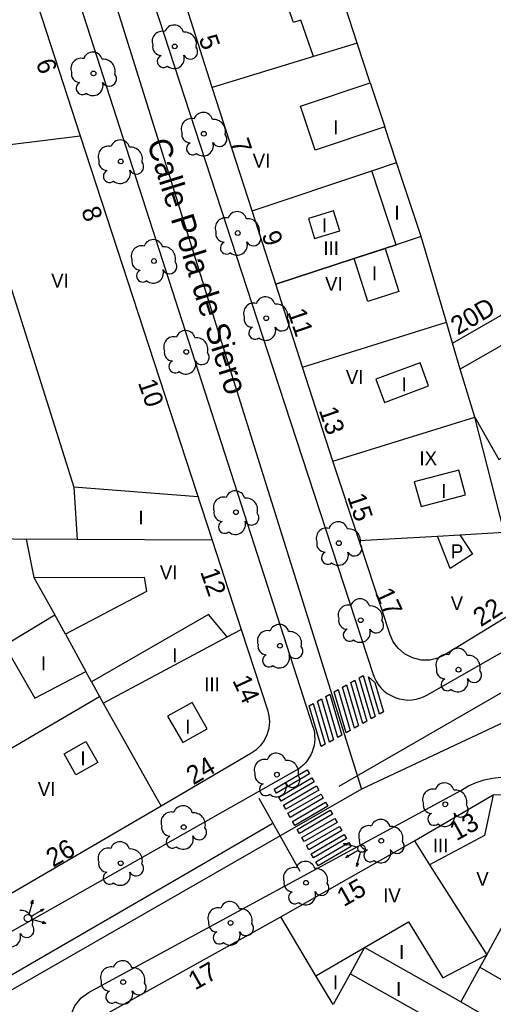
# Model space of a CAD drawing. Extents: x 282771 to 285132, y 4823109 to 4825496.
# Drawn here: x 284299.7 to 284350.6, y 4824072.9 to 4824178.7 of the extents above; entities that cross this region are included whole.
import ezdxf

# ---------------------------------------------------------------- set-up
doc = ezdxf.new("R2010")
doc.units = 0
for name, color, linetype in [('ACERA-BORDILLO', 7, 'Continuous'), ('ARBOL', 7, 'Continuous'), ('CALLE-EJE', 7, 'Continuous'), ('CALLE-TEXTO', 7, 'Continuous'), ('EDIFICIO', 7, 'Continuous'), ('INTERIOR-EDIFICIO', 7, 'Continuous'), ('MEDIANERA', 7, 'Continuous'), ('NUM-LOCAL', 7, 'Continuous'), ('NUM-PORTAL', 7, 'Continuous'), ('PASO-PEATONES', 7, 'Continuous'), ('SEMAFORO', 7, 'Continuous'), ('SENAL-VIARIA', 7, 'Continuous'), ('TXT-ALTURA-EDIFICIO', 7, 'Continuous')]:
    doc.layers.add(name, color=color, linetype=linetype)

msp = doc.modelspace()

# ---------------------------------------------------------------- linework, layer by layer
at = {"layer": 'ACERA-BORDILLO'}
for points in [[(284293.57, 4824219.53), (284331.26, 4824102.68), (284331.34, 4824102.38), (284331.41, 4824102.05), (284331.44, 4824101.72), (284331.45, 4824101.38), (284331.43, 4824101.03), (284331.38, 4824100.68), (284331.29, 4824100.34), (284331.18, 4824100), (284331.03, 4824099.68), (284330.86, 4824099.37), (284330.67, 4824099.08), (284330.45, 4824098.81), (284330.21, 4824098.56), (284329.96, 4824098.34), (284329.69, 4824098.14), (284329.42, 4824097.97)], [(284306.87, 4824202.78), (284326.96, 4824141.27), (284337.72, 4824108.32), (284337.86, 4824107.95), (284338.04, 4824107.58), (284338.27, 4824107.22), (284338.55, 4824106.88), (284338.88, 4824106.56), (284339.24, 4824106.27), (284339.65, 4824106.03), (284340.08, 4824105.83), (284340.53, 4824105.69), (284340.99, 4824105.6), (284341.45, 4824105.56), (284341.91, 4824105.58), (284342.35, 4824105.65), (284342.76, 4824105.76), (284343.15, 4824105.91), (284343.5, 4824106.09), (284466.51, 4824176.3), (284467.61, 4824177.51), (284468.62, 4824178.84)], [(284329.42, 4824097.97), (284295.93, 4824079.02)], [(284307.19, 4824067.12), (284306.34, 4824067.74), (284305.66, 4824068.59), (284305.24, 4824069.59), (284305.1, 4824070.63), (284305.24, 4824071.68), (284305.66, 4824072.68), (284306.34, 4824073.53), (284307.19, 4824074.15), (284347.21, 4824095.88), (284347.99, 4824096.33), (284348.81, 4824096.7), (284349.67, 4824096.98), (284350.56, 4824097.16), (284351.46, 4824097.25), (284352.36, 4824097.25), (284353.26, 4824097.15), (284354.14, 4824096.96), (284355, 4824096.68), (284355.83, 4824096.3), (284356.61, 4824095.85), (284471.29, 4824032.87)]]:
    msp.add_lwpolyline(points, dxfattribs=at)
at = {"layer": 'ARBOL'}
for centre in [(284316.4, 4824175.82), (284307.67, 4824172.91), (284319.53, 4824166.43), (284310.6, 4824163.46), (284323.18, 4824155.76), (284314.16, 4824152.75), (284326.23, 4824146.6), (284317.64, 4824142.98), (284322.98, 4824125.74), (284334.04, 4824122.42), (284336.39, 4824114.14), (284327.71, 4824111.39), (284346.9, 4824108.82), (284327.38, 4824097.54), (284345.47, 4824094.35), (284317.36, 4824091.9), (284338.6, 4824090.43), (284310.59, 4824088.02), (284330.51, 4824085.92), (284322.4, 4824081.6), (284310.86, 4824075.24)]:
    msp.add_circle(centre, 0.255, dxfattribs=at)
for centre, radius, start, end in [((284315.07, 4824176.35), 1.1, 75.4318, 200.5561), ((284316.33, 4824177.08), 1.04, 15.6423, 161.3843), ((284317.46, 4824176.08), 1.27, 345.0327, 95.7993), ((284307.6, 4824174.17), 1.04, 15.6423, 161.3843), ((284314.96, 4824175.78), 0.935, 168.599, 268.1324), ((284318.07, 4824175.25), 0.797, 208.9625, 38.991), ((284306.34, 4824173.44), 1.1, 75.4318, 200.5561), ((284308.73, 4824173.17), 1.27, 345.0327, 95.7993), ((284315.2, 4824174.23), 0.672, 113.7367, 309.4725), ((284316.34, 4824174.53), 1.09, 228.9545, 17.928), ((284306.23, 4824172.87), 0.935, 168.599, 268.1324), ((284306.47, 4824171.32), 0.672, 113.7367, 309.4725), ((284307.61, 4824171.62), 1.09, 228.9545, 17.928), ((284309.34, 4824172.34), 0.797, 208.9625, 38.991), ((284319.46, 4824167.69), 1.04, 15.6423, 161.3843), ((284318.2, 4824166.96), 1.1, 75.4318, 200.5561), ((284320.59, 4824166.69), 1.27, 345.0327, 95.7993), ((284318.09, 4824166.39), 0.935, 168.599, 268.1324), ((284310.53, 4824164.72), 1.04, 15.6423, 161.3843), ((284319.47, 4824165.14), 1.09, 228.9545, 17.928), ((284321.2, 4824165.86), 0.797, 208.9625, 38.991), ((284309.27, 4824163.99), 1.1, 75.4318, 200.5561), ((284311.66, 4824163.72), 1.27, 345.0327, 95.7993), ((284318.33, 4824164.84), 0.672, 113.7367, 309.4725), ((284309.16, 4824163.42), 0.935, 168.599, 268.1324), ((284312.27, 4824162.89), 0.797, 208.9625, 38.991), ((284309.4, 4824161.87), 0.672, 113.7367, 309.4725), ((284310.54, 4824162.17), 1.09, 228.9545, 17.928), ((284321.85, 4824156.29), 1.1, 75.4318, 200.5561), ((284323.11, 4824157.02), 1.04, 15.6423, 161.3843), ((284324.24, 4824156.02), 1.27, 345.0327, 95.7993), ((284314.09, 4824154.01), 1.04, 15.6423, 161.3843), ((284321.74, 4824155.72), 0.935, 168.599, 268.1324), ((284324.85, 4824155.19), 0.797, 208.9625, 38.991), ((284312.83, 4824153.28), 1.1, 75.4318, 200.5561), ((284315.22, 4824153.01), 1.27, 345.0327, 95.7993), ((284321.98, 4824154.17), 0.672, 113.7367, 309.4725), ((284323.12, 4824154.47), 1.09, 228.9545, 17.928), ((284312.72, 4824152.71), 0.935, 168.599, 268.1324), ((284312.96, 4824151.16), 0.672, 113.7367, 309.4725), ((284314.1, 4824151.46), 1.09, 228.9545, 17.928), ((284315.83, 4824152.18), 0.797, 208.9625, 38.991), ((284326.16, 4824147.86), 1.04, 15.6423, 161.3843), ((284324.9, 4824147.13), 1.1, 75.4318, 200.5561), ((284327.29, 4824146.86), 1.27, 345.0327, 95.7993), ((284324.79, 4824146.56), 0.935, 168.599, 268.1324), ((284327.9, 4824146.03), 0.797, 208.9625, 38.991), ((284325.03, 4824145.01), 0.672, 113.7367, 309.4725), ((284326.17, 4824145.31), 1.09, 228.9545, 17.928), ((284316.31, 4824143.51), 1.1, 75.4318, 200.5561), ((284317.57, 4824144.24), 1.04, 15.6423, 161.3843), ((284318.7, 4824143.24), 1.27, 345.0327, 95.7993), ((284316.2, 4824142.94), 0.935, 168.599, 268.1324), ((284319.31, 4824142.41), 0.797, 208.9625, 38.991), ((284316.44, 4824141.39), 0.672, 113.7367, 309.4725), ((284317.58, 4824141.69), 1.09, 228.9545, 17.928), ((284322.91, 4824127), 1.04, 15.6423, 161.3843), ((284321.65, 4824126.27), 1.1, 75.4318, 200.5561), ((284324.04, 4824126), 1.27, 345.0327, 95.7993), ((284321.54, 4824125.7), 0.935, 168.599, 268.1324), ((284324.65, 4824125.17), 0.797, 208.9625, 38.991), ((284321.78, 4824124.15), 0.672, 113.7367, 309.4725), ((284322.92, 4824124.45), 1.09, 228.9545, 17.928), ((284333.97, 4824123.68), 1.04, 15.6423, 161.3843), ((284332.71, 4824122.95), 1.1, 75.4318, 200.5561), ((284335.1, 4824122.68), 1.27, 345.0327, 95.7993), ((284332.6, 4824122.38), 0.935, 168.599, 268.1324), ((284335.71, 4824121.85), 0.797, 208.9625, 38.991), ((284332.84, 4824120.83), 0.672, 113.7367, 309.4725), ((284333.98, 4824121.13), 1.09, 228.9545, 17.928), ((284335.06, 4824114.67), 1.1, 75.4318, 200.5561), ((284336.32, 4824115.4), 1.04, 15.6423, 161.3843), ((284337.45, 4824114.4), 1.27, 345.0327, 95.7993), ((284327.64, 4824112.65), 1.04, 15.6423, 161.3843), ((284334.95, 4824114.1), 0.935, 168.599, 268.1324), ((284338.06, 4824113.57), 0.797, 208.9625, 38.991), ((284326.38, 4824111.92), 1.1, 75.4318, 200.5561), ((284328.77, 4824111.65), 1.27, 345.0327, 95.7993), ((284335.19, 4824112.55), 0.672, 113.7367, 309.4725), ((284336.33, 4824112.85), 1.09, 228.9545, 17.928), ((284326.27, 4824111.35), 0.935, 168.599, 268.1324), ((284329.38, 4824110.82), 0.797, 208.9625, 38.991), ((284345.57, 4824109.35), 1.1, 75.4318, 200.5561), ((284346.83, 4824110.08), 1.04, 15.6423, 161.3843), ((284326.51, 4824109.8), 0.672, 113.7367, 309.4725), ((284327.65, 4824110.1), 1.09, 228.9545, 17.928), ((284347.96, 4824109.08), 1.27, 345.0327, 95.7993), ((284345.46, 4824108.78), 0.935, 168.599, 268.1324), ((284348.57, 4824108.25), 0.797, 208.9625, 38.991), ((284345.7, 4824107.23), 0.672, 113.7367, 309.4725), ((284346.84, 4824107.53), 1.09, 228.9545, 17.928), ((284326.05, 4824098.07), 1.1, 75.4318, 200.5561), ((284327.31, 4824098.8), 1.04, 15.6423, 161.3843), ((284328.44, 4824097.8), 1.27, 345.0327, 95.7993), ((284325.94, 4824097.5), 0.935, 168.599, 268.1324), ((284329.05, 4824096.97), 0.797, 208.9625, 38.991), ((284326.18, 4824095.95), 0.672, 113.7367, 309.4725), ((284327.32, 4824096.25), 1.09, 228.9545, 17.928), ((284344.14, 4824094.88), 1.1, 75.4318, 200.5561), ((284345.4, 4824095.61), 1.04, 15.6423, 161.3843), ((284346.53, 4824094.61), 1.27, 345.0327, 95.7993), ((284316.03, 4824092.43), 1.1, 75.4318, 200.5561), ((284317.29, 4824093.16), 1.04, 15.6423, 161.3843), ((284344.03, 4824094.31), 0.935, 168.599, 268.1324), ((284347.14, 4824093.78), 0.797, 208.9625, 38.991), ((284318.42, 4824092.16), 1.27, 345.0327, 95.7993), ((284338.53, 4824091.69), 1.04, 15.6423, 161.3843), ((284344.27, 4824092.76), 0.672, 113.7367, 309.4725), ((284345.41, 4824093.06), 1.09, 228.9545, 17.928), ((284315.92, 4824091.86), 0.935, 168.599, 268.1324), ((284319.03, 4824091.33), 0.797, 208.9625, 38.991), ((284337.27, 4824090.96), 1.1, 75.4318, 200.5561), ((284339.66, 4824090.69), 1.27, 345.0327, 95.7993), ((284316.16, 4824090.31), 0.672, 113.7367, 309.4725), ((284317.3, 4824090.61), 1.09, 228.9545, 17.928), ((284337.16, 4824090.39), 0.935, 168.599, 268.1324), ((284340.27, 4824089.86), 0.797, 208.9625, 38.991), ((284309.26, 4824088.55), 1.1, 75.4318, 200.5561), ((284310.52, 4824089.28), 1.04, 15.6423, 161.3843), ((284311.65, 4824088.28), 1.27, 345.0327, 95.7993), ((284337.4, 4824088.84), 0.672, 113.7367, 309.4725), ((284338.54, 4824089.14), 1.09, 228.9545, 17.928), ((284330.44, 4824087.18), 1.04, 15.6423, 161.3843), ((284309.15, 4824087.98), 0.935, 168.599, 268.1324), ((284312.26, 4824087.45), 0.797, 208.9625, 38.991), ((284329.18, 4824086.45), 1.1, 75.4318, 200.5561), ((284331.57, 4824086.18), 1.27, 345.0327, 95.7993), ((284309.39, 4824086.43), 0.672, 113.7367, 309.4725), ((284310.53, 4824086.73), 1.09, 228.9545, 17.928), ((284329.07, 4824085.88), 0.935, 168.599, 268.1324), ((284332.18, 4824085.35), 0.797, 208.9625, 38.991), ((284329.31, 4824084.33), 0.672, 113.7367, 309.4725), ((284330.45, 4824084.63), 1.09, 228.9545, 17.928), ((284299.87, 4824081.67), 1.27, 345.0327, 95.7993), ((284321.07, 4824082.13), 1.1, 75.4318, 200.5561), ((284322.33, 4824082.86), 1.04, 15.6423, 161.3843), ((284323.46, 4824081.86), 1.27, 345.0327, 95.7993), ((284300.48, 4824080.84), 0.797, 208.9625, 38.991), ((284320.96, 4824081.56), 0.935, 168.599, 268.1324), ((284324.07, 4824081.03), 0.797, 208.9625, 38.991), ((284298.75, 4824080.12), 1.09, 228.9545, 17.928), ((284321.2, 4824080.01), 0.672, 113.7367, 309.4725), ((284322.34, 4824080.31), 1.09, 228.9545, 17.928), ((284309.53, 4824075.77), 1.1, 75.4318, 200.5561), ((284310.79, 4824076.5), 1.04, 15.6423, 161.3843), ((284311.92, 4824075.5), 1.27, 345.0327, 95.7993), ((284309.42, 4824075.2), 0.935, 168.599, 268.1324), ((284312.53, 4824074.67), 0.797, 208.9625, 38.991), ((284309.66, 4824073.65), 0.672, 113.7367, 309.4725), ((284310.8, 4824073.95), 1.09, 228.9545, 17.928)]:
    msp.add_arc(centre, radius, start, end, dxfattribs=at)
at = {"layer": 'CALLE-EJE'}
for points in [[(284299.99, 4824212.45), (284336.48, 4824095.99)], [(284351.8, 4824103.17), (284336.48, 4824095.99)], [(284336.48, 4824095.99), (284293.38, 4824071.24)]]:
    msp.add_lwpolyline(points, dxfattribs=at)
at = {"layer": 'EDIFICIO'}
for points in [[(284324.59, 4824099.8), (284314.94, 4824094.16), (284295.32, 4824082.71), (284291.21, 4824083.78), (284280.6, 4824101.83), (284267.9, 4824123.44), (284265.21, 4824128.1), (284235.35, 4824156.87), (284212.05, 4824178.86), (284226.41, 4824192.11), (284266.36, 4824228.98), (284269.57, 4824231.94), (284274.26, 4824228.77), (284277.69, 4824227.69), (284281.33, 4824226.85), (284286.56, 4824226.3), (284289.34, 4824217.99), (284291.1, 4824212.72)], [(284291.1, 4824212.72), (284293.88, 4824204.19), (284306.22, 4824166.22), (284320.41, 4824122.73), (284323.54, 4824113.15), (284326.37, 4824104.5), (284326.52, 4824103.87), (284326.57, 4824103.2), (284326.5, 4824102.51), (284326.31, 4824101.83), (284326, 4824101.2), (284325.59, 4824100.64), (284325.11, 4824100.17), (284324.59, 4824099.8)], [(284345.43, 4824110.42), (284344.69, 4824110.07), (284343.83, 4824109.86), (284342.9, 4824109.86), (284341.96, 4824110.08), (284341.11, 4824110.52), (284340.4, 4824111.12), (284339.88, 4824111.83), (284339.54, 4824112.58), (284336.21, 4824122.7), (284333.4, 4824131.24), (284330.13, 4824141.34), (284327.25, 4824150.28), (284324.71, 4824158.15), (284320.44, 4824171.39), (284309.76, 4824204.97), (284311.29, 4824206.67), (284325.96, 4824207.55), (284345.42, 4824208.42)], [(284462.57, 4824178.87), (284462.01, 4824178.41), (284461.43, 4824177.99), (284455.58, 4824174.62), (284442.58, 4824167.12), (284430.33, 4824160.06), (284412.33, 4824149.66), (284395.19, 4824139.71), (284383.32, 4824132.82), (284370.65, 4824125.46), (284358.65, 4824118.5), (284345.43, 4824110.42)], [(284327.79, 4824082.26), (284342.17, 4824090.41), (284350.63, 4824095.38), (284353.57, 4824095.43), (284358.01, 4824092.98), (284372.39, 4824085.08), (284384.22, 4824078.58), (284390.17, 4824075.32), (284396.96, 4824071.57), (284409.02, 4824064.94), (284425.48, 4824055.87), (284454.83, 4824039.71), (284469.81, 4824031.49), (284471.27, 4824027.9), (284452.08, 4823993.79)], [(284433.78, 4824000.78), (284423.19, 4824006.55), (284412.57, 4824012.35), (284387.89, 4824025.8), (284375.49, 4824032.58), (284362.59, 4824039.62), (284350.42, 4824046.02), (284338.56, 4824052.25), (284325.81, 4824058.97), (284308.97, 4824068.23), (284309, 4824071.8), (284327.79, 4824082.26)]]:
    msp.add_lwpolyline(points, dxfattribs=at)
at = {"layer": 'INTERIOR-EDIFICIO'}
for points in [[(284358.65, 4824147.76), (284347.09, 4824141.14), (284346.27, 4824143.91), (284345.6, 4824146.17), (284342.89, 4824155.37), (284340.2, 4824154.5), (284337.59, 4824162.45), (284340.25, 4824163.33), (284338.98, 4824167.16), (284331.48, 4824164.68), (284329.91, 4824169.41), (284337.42, 4824171.89), (284336.01, 4824176.16), (284331.31, 4824174.72), (284329.97, 4824178.63), (284329.17, 4824178.39), (284327.59, 4824182.85)], [(284294.1, 4824164.69), (284305.56, 4824128.45), (284305.91, 4824122.82), (284300.44, 4824122.85), (284301.26, 4824118.74), (284313.1, 4824118.78), (284313.36, 4824117.24), (284304.66, 4824112.64)], [(284334.13, 4824156.01), (284333.47, 4824158.16), (284330.77, 4824157.32), (284331.43, 4824155.17), (284334.13, 4824156.01)], [(284335.67, 4824153.02), (284339, 4824154.1), (284340.49, 4824149.47), (284337.17, 4824148.39), (284335.67, 4824153.02)], [(284338.95, 4824137.55), (284343.69, 4824139.32), (284342.77, 4824141.81), (284338.03, 4824140.04), (284338.95, 4824137.55)], [(284351.23, 4824131.43), (284354.87, 4824133.51), (284357.27, 4824129.35), (284353.62, 4824127.26), (284355.82, 4824123.42), (284351.81, 4824123.61), (284348.64, 4824135.95), (284351.23, 4824131.43)], [(284347.64, 4824127.62), (284346.92, 4824130.28), (284342.14, 4824129.01), (284342.87, 4824126.36), (284347.64, 4824127.62)], [(284283.64, 4824123.23), (284287.49, 4824123.17), (284292.26, 4824123.06), (284298.8, 4824112.08), (284298.89, 4824111.94), (284298.02, 4824111.57), (284301.37, 4824105.75), (284306.86, 4824108.61)], [(284344.63, 4824123.19), (284347.04, 4824123.33), (284348.41, 4824121.24), (284346.01, 4824119.69), (284344.63, 4824123.19)], [(284307.47, 4824107.5), (284308.71, 4824105.23), (284322.04, 4824112.36), (284320.03, 4824114.75), (284307.47, 4824107.5)], [(284304.66, 4824112.64), (284306.86, 4824108.61)], [(284315.63, 4824103.83), (284317.28, 4824100.98), (284319.87, 4824102.47), (284318.26, 4824105.31), (284315.63, 4824103.83)], [(284306.85, 4824101.1), (284308.12, 4824098.84), (284305.77, 4824097.52), (284304.51, 4824099.78), (284306.85, 4824101.1)], [(284347.74, 4824069.1), (284335.24, 4824076.13), (284333.42, 4824072.83), (284331.57, 4824075.93), (284336.8, 4824078.96), (284341.52, 4824081.71), (284345.21, 4824075.69), (284349.93, 4824078.18), (284349.2, 4824076.84), (284360, 4824070.62)]]:
    msp.add_lwpolyline(points, dxfattribs=at)
at = {"layer": 'MEDIANERA'}
for points in [[(284336.01, 4824176.16), (284334.69, 4824180.25)], [(284331.31, 4824174.72), (284320.44, 4824171.39)], [(284337.42, 4824171.89), (284338.98, 4824167.16)], [(284298.73, 4824165.28), (284306.22, 4824166.22)], [(284324.71, 4824158.15), (284337.59, 4824162.45)], [(284342.89, 4824155.37), (284340.25, 4824163.33)], [(284338.99, 4824154.11), (284335.67, 4824153.02)], [(284340.21, 4824154.49), (284338.99, 4824154.11), (284340.2, 4824154.5)], [(284327.25, 4824150.28), (284335.67, 4824153.02), (284327.25, 4824150.28)], [(284346.27, 4824143.91), (284357.3, 4824150.27)], [(284330.13, 4824141.34), (284345.6, 4824146.17)], [(284333.4, 4824131.24), (284348.64, 4824135.95), (284347.09, 4824141.14)], [(284318.88, 4824127.41), (284305.56, 4824128.45)], [(284336.21, 4824122.7), (284344.63, 4824123.19)], [(284347.04, 4824123.33), (284351.81, 4824123.61)], [(284292.22, 4824123.13), (284292.26, 4824123.06), (284300.44, 4824122.85)], [(284320.41, 4824122.73), (284305.91, 4824122.82)], [(284301.26, 4824118.74), (284303.52, 4824114.73)], [(284298.89, 4824111.94), (284303.52, 4824114.73)], [(284304.66, 4824112.64), (284303.52, 4824114.73)], [(284322.04, 4824112.36), (284323.54, 4824113.15)], [(284307.47, 4824107.5), (284306.86, 4824108.61)], [(284285.89, 4824092.83), (284308.31, 4824105.93), (284308.71, 4824105.23), (284310.97, 4824101.21), (284314.22, 4824095.42), (284314.94, 4824094.16)], [(284350.63, 4824095.38), (284349.7, 4824090.98), (284343.8, 4824087.84)], [(284342.17, 4824090.41), (284343.8, 4824087.84)], [(284343.8, 4824087.84), (284349.93, 4824078.18), (284352.16, 4824082.27), (284354.43, 4824086.42), (284356.41, 4824090.07)], [(284331.57, 4824075.93), (284327.79, 4824082.26)], [(284347.16, 4824073.1), (284336.8, 4824078.96), (284335.24, 4824076.13)], [(284349.2, 4824076.84), (284347.16, 4824073.1)], [(284347.16, 4824073.1), (284349.27, 4824071.9)]]:
    msp.add_lwpolyline(points, dxfattribs=at)
at = {"layer": 'PASO-PEATONES'}
for points in [[(284336.61, 4824103.04), (284335.32, 4824107.44), (284335.76, 4824107.69), (284337.05, 4824103.29)], [(284337.5, 4824103.54), (284336.21, 4824107.94), (284336.66, 4824108.19), (284337.95, 4824103.79)], [(284338.4, 4824104.04), (284337.22, 4824108.05), (284337.92, 4824107.43), (284338.85, 4824104.29)], [(284334.81, 4824102.04), (284333.52, 4824106.44), (284333.97, 4824106.69), (284335.26, 4824102.29)], [(284335.71, 4824102.54), (284334.42, 4824106.94), (284334.87, 4824107.19), (284336.16, 4824102.79)], [(284332.13, 4824100.55), (284330.84, 4824104.95), (284331.28, 4824105.2), (284332.57, 4824100.8)], [(284333.02, 4824101.04), (284331.73, 4824105.45), (284332.18, 4824105.7), (284333.47, 4824101.29)], [(284333.92, 4824101.54), (284332.63, 4824105.95), (284333.08, 4824106.19), (284334.37, 4824101.79)], [(284327.33, 4824095.55), (284327.08, 4824095.98), (284330.64, 4824098.05), (284330.88, 4824097.62)], [(284327.83, 4824094.68), (284327.58, 4824095.11), (284331.13, 4824097.18), (284331.38, 4824096.75)], [(284328.33, 4824093.81), (284328.08, 4824094.25), (284331.63, 4824096.32), (284331.88, 4824095.88)], [(284328.82, 4824092.94), (284328.57, 4824093.38), (284332.13, 4824095.45), (284332.37, 4824095.01)], [(284329.32, 4824092.08), (284329.07, 4824092.51), (284332.62, 4824094.58), (284332.87, 4824094.15)], [(284329.82, 4824091.21), (284329.57, 4824091.64), (284333.12, 4824093.71), (284333.37, 4824093.28)], [(284330.31, 4824090.34), (284330.06, 4824090.77), (284333.62, 4824092.84), (284333.86, 4824092.41)], [(284330.81, 4824089.47), (284330.56, 4824089.91), (284334.11, 4824091.98), (284334.36, 4824091.54)], [(284331.31, 4824088.6), (284331.06, 4824089.04), (284334.61, 4824091.11), (284334.86, 4824090.67)], [(284331.8, 4824087.74), (284331.55, 4824088.17), (284335.11, 4824090.24), (284335.35, 4824089.81)]]:
    msp.add_lwpolyline(points, close=True, dxfattribs=at)
at = {"layer": 'SEMAFORO'}
for p, q in [((284335.71, 4824089.8), (284334.55, 4824090.11)), ((284334.89, 4824089.92), (284334.55, 4824090.11)), ((284334.94, 4824090.11), (284334.55, 4824090.11)), ((284336.09, 4824089.69), (284335.71, 4824089.8)), ((284336.13, 4824089.39), (284335.79, 4824089.19)), ((284335.79, 4824089.19), (284334.75, 4824088.6)), ((284335.02, 4824088.89), (284334.75, 4824088.6)), ((284335.13, 4824088.69), (284334.75, 4824088.6)), ((284335.95, 4824087.66), (284336.27, 4824088.82)), ((284336.27, 4824088.82), (284336.37, 4824089.2)), ((284335.95, 4824087.66), (284335.96, 4824088.05)), ((284336.15, 4824088), (284335.95, 4824087.66)), ((284301.15, 4824084.04), (284300.83, 4824082.88)), ((284300.95, 4824083.69), (284301.15, 4824084.04)), ((284301.15, 4824084.04), (284301.14, 4824083.64)), ((284301.31, 4824082.5), (284302.35, 4824083.1)), ((284301.96, 4824083), (284302.35, 4824083.1)), ((284302.08, 4824082.81), (284302.35, 4824083.1)), ((284300.83, 4824082.88), (284300.73, 4824082.49)), ((284300.97, 4824082.3), (284301.31, 4824082.5)), ((284301.01, 4824082), (284301.39, 4824081.9)), ((284301.39, 4824081.9), (284302.55, 4824081.58)), ((284302.16, 4824081.58), (284302.55, 4824081.58)), ((284302.21, 4824081.78), (284302.55, 4824081.58))]:
    msp.add_line(p, q, dxfattribs=at)
for centre in [(284336.48, 4824089.59), (284300.62, 4824082.11)]:
    msp.add_circle(centre, 0.4, dxfattribs=at)
at = {"layer": 'SENAL-VIARIA'}
for points in [[(284334.06, 4824096.3), (284395.3, 4824131.59)], [(284325.43, 4824095.01), (284329.84, 4824087.18)], [(284319.33, 4824087.87), (284326.87, 4824092.29)], [(284287.99, 4824069.76), (284319.33, 4824087.87)]]:
    msp.add_lwpolyline(points, dxfattribs=at)

# ---------------------------------------------------------------- texts
at = {"layer": 'CALLE-TEXTO'}
msp.add_text('Calle Pola de Siero', height=2.5, rotation=287.3972, dxfattribs=at).set_placement((284313.39, 4824165.49))
at = {"layer": 'NUM-LOCAL'}
msp.add_text('20D', height=2, rotation=30.57, dxfattribs=at).set_placement((284346.82, 4824144.72))
at = {"layer": 'NUM-PORTAL'}
for s, rotation, p in [('5', 288.75, (284318.96, 4824176.69)), ('6', 289.01, (284301.45, 4824174.1)), ('7', 288.75, (284322.39, 4824165.55)), ('8', 289.01, (284306.33, 4824158.22)), ('9', 288.75, (284325.72, 4824155.6)), ('11', 288.75, (284328.5, 4824147.28)), ('10', 289.01, (284312.43, 4824139.68)), ('13', 288.75, (284331.87, 4824136.72)), ('15', 288.75, (284334.91, 4824127.4)), ('12', 289.01, (284319.12, 4824119.35)), ('17', 294.9317, (284337.89, 4824117.07)), ('22', 32.5786, (284349.3, 4824113.37)), ('14', 294.9317, (284322.56, 4824107.68)), ('24', 30.5942, (284318.4, 4824096.37)), ('13', 29.38, (284346.68, 4824090.37)), ('26', 30.16, (284303.32, 4824087.52)), ('15', 29.38, (284334.56, 4824083.29)), ('17', 29.38, (284318.58, 4824074.32))]:
    msp.add_text(s, height=2, rotation=rotation, dxfattribs=at).set_placement(p)
at = {"layer": 'TXT-ALTURA-EDIFICIO'}
for s, p in [('I', (284333.43, 4824166.38)), ('VI', (284324.78, 4824162.78)), ('I', (284340.01, 4824157.21)), ('I', (284332.22, 4824155.85)), ('III', (284332.38, 4824153.38)), ('I', (284337.58, 4824150.67)), ('VI', (284303.12, 4824149.9)), ('VI', (284332.56, 4824149.55)), ('VI', (284334.79, 4824139.52)), ('I', (284340.78, 4824138.75)), ('IX', (284342.7, 4824130.8)), ('I', (284345.04, 4824127.27)), ('I', (284312.5, 4824124.43)), ('P', (284346.07, 4824120.79)), ('VI', (284314.8, 4824118.54)), ('V', (284346.06, 4824115.22)), ('I', (284316.14, 4824109.61)), ('I', (284302.03, 4824108.74)), ('III', (284319.57, 4824106.49)), ('I', (284317.54, 4824101.94)), ('I', (284306.26, 4824098.54)), ('VI', (284301.69, 4824095.24)), ('III', (284344.14, 4824089.17)), ('V', (284348.81, 4824085.59)), ('IV', (284338.8, 4824083.81)), ('I', (284340.51, 4824077.73)), ('I', (284333.39, 4824074.46)), ('I', (284340.19, 4824073.75))]:
    msp.add_text(s, height=1.5, rotation=0, dxfattribs=at).set_placement(p)

doc.saveas('drawing.dxf')
